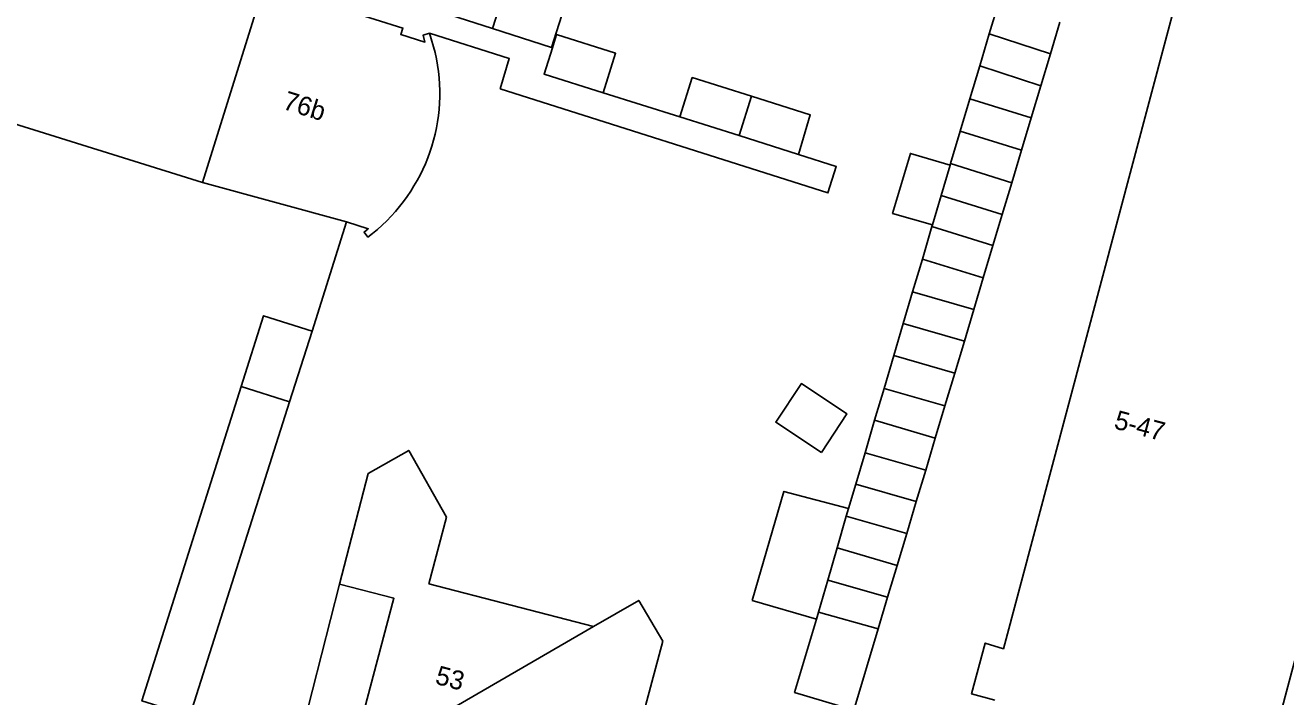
# Model space of a CAD drawing. Extents: x 132998 to 136004, y 396998 to 398512.
# Drawn here: x 133565.2 to 133631.8, y 397708.1 to 397743.6 of the extents above; entities that cross this region are included whole.
import ezdxf

# ---------------------------------------------------------------- set-up
doc = ezdxf.new("R2010")
doc.units = 0
for name, color, linetype in [('gg-afsc-erfafscheiding', 7, 'Continuous'), ('gg-afsc-hekwerk', 7, 'Continuous'), ('gg-anno-huisnummerreeks BGT', 7, 'Continuous'), ('gg-bbg-gedigitaliseerde bebouwing', 7, 'Continuous'), ('gg-bbg-gedigitaliseerde bijgebouw', 7, 'Continuous'), ('gg-bbg-hoofdgebouw', 7, 'Continuous'), ('gg-bbg-luifel en loopbrug', 7, 'Continuous'), ('gg-bbg-tussenscheiding', 7, 'Continuous')]:
    doc.layers.add(name, color=color, linetype=linetype)

msp = doc.modelspace()

# ---------------------------------------------------------------- linework, layer by layer
at = {"layer": 'gg-afsc-erfafscheiding'}
for p, q in [((133585.858, 397744.693), (133589.867, 397743.405)), ((133592.989, 397742.399), (133593.045, 397742.381)), ((133599.79, 397738.726), (133595.732, 397739.998))]:
    msp.add_line(p, q, dxfattribs=at)
for points in [[(133590.273, 397740.212), (133590.759, 397741.804), (133586.536, 397743.145)], [(133606.057, 397736.743), (133608.063, 397736.108), (133607.619, 397734.707), (133590.273, 397740.212)]]:
    msp.add_lwpolyline(points, dxfattribs=at)
at = {"layer": 'gg-afsc-hekwerk'}
msp.add_line((133579.475, 397705.003), (133581.783, 397714.022), dxfattribs=at)
at = {"layer": 'gg-bbg-gedigitaliseerde bebouwing'}
msp.add_line((133586.515, 397714.03), (133595.221, 397711.773), dxfattribs=at)
for points in [[(133628.064, 397752.503), (133616.904, 397710.604), (133615.94, 397710.903), (133615.223, 397708.215), (133616.442, 397707.892)], [(133598.889, 397711.001), (133597.615, 397713.158), (133595.221, 397711.773)]]:
    msp.add_lwpolyline(points, dxfattribs=at)
at = {"layer": 'gg-bbg-gedigitaliseerde bijgebouw'}
for p, q in [((133616.156, 397743.11), (133616.655, 397744.779)), ((133619.888, 397743.737), (133619.386, 397742.06)), ((133592.989, 397742.399), (133589.867, 397743.405)), ((133615.653, 397741.428), (133616.156, 397743.11)), ((133619.386, 397742.06), (133618.88, 397740.37)), ((133615.13, 397739.681), (133615.653, 397741.428)), ((133618.88, 397740.37), (133618.372, 397738.675)), ((133614.616, 397737.964), (133615.13, 397739.681)), ((133602.925, 397737.734), (133599.79, 397738.726)), ((133618.372, 397738.675), (133617.858, 397736.958)), ((133606.057, 397736.743), (133602.925, 397737.734)), ((133614.104, 397736.252), (133614.616, 397737.964)), ((133617.858, 397736.958), (133617.345, 397735.246)), ((133614.079, 397736.169), (133614.104, 397736.252)), ((133617.345, 397735.246), (133616.842, 397733.568)), ((133613.121, 397732.921), (133613.148, 397733.011)), ((133616.842, 397733.568), (133616.348, 397731.919)), ((133612.614, 397731.209), (133613.121, 397732.921)), ((133616.348, 397731.919), (133615.836, 397730.209)), ((133612.1, 397729.471), (133612.614, 397731.209)), ((133615.836, 397730.209), (133615.335, 397728.536)), ((133611.605, 397727.8), (133612.1, 397729.471)), ((133615.335, 397728.536), (133614.837, 397726.873)), ((133611.106, 397726.116), (133611.605, 397727.8)), ((133614.837, 397726.873), (133614.33, 397725.181)), ((133610.587, 397724.365), (133611.106, 397726.116)), ((133614.33, 397725.181), (133613.808, 397723.439)), ((133610.089, 397722.681), (133610.587, 397724.365)), ((133613.808, 397723.439), (133613.301, 397721.745)), ((133609.581, 397720.965), (133610.089, 397722.681)), ((133613.301, 397721.745), (133612.791, 397720.043)), ((133609.091, 397719.31), (133609.581, 397720.965)), ((133612.791, 397720.043), (133612.293, 397718.38)), ((133608.708, 397718.018), (133609.091, 397719.31)), ((133612.293, 397718.38), (133611.788, 397716.695)), ((133611.788, 397716.695), (133611.283, 397715.009)), ((133611.283, 397715.009), (133610.778, 397713.324)), ((133603.62, 397713.16), (133607.013, 397712.175)), ((133610.778, 397713.324), (133610.276, 397711.647))]:
    msp.add_line(p, q, dxfattribs=at)
for points in [[(133589.867, 397743.405), (133590.539, 397745.49), (133593.661, 397744.484), (133592.989, 397742.399)], [(133593.045, 397742.381), (133593.263, 397743.072), (133596.39, 397742.086), (133595.732, 397739.998)], [(133595.732, 397739.998), (133592.605, 397740.984), (133593.045, 397742.381)], [(133599.79, 397738.726), (133600.444, 397740.804), (133603.568, 397739.82)], [(133603.568, 397739.82), (133606.687, 397738.838), (133606.057, 397736.743)], [(133614.079, 397736.169), (133611.983, 397736.792), (133611.043, 397733.621), (133613.148, 397733.011)], [(133607.272, 397720.981), (133608.626, 397723.018), (133606.216, 397724.619), (133604.862, 397722.582), (133607.272, 397720.981)], [(133608.708, 397718.018), (133605.291, 397718.922), (133603.62, 397713.16)], [(133610.276, 397711.647), (133608.991, 397707.357), (133605.856, 397708.296), (133607.013, 397712.175)]]:
    msp.add_lwpolyline(points, dxfattribs=at)
at = {"layer": 'gg-bbg-hoofdgebouw'}
for p, q in [((133574.533, 397735.247), (133577.807, 397745.717)), ((133586.536, 397743.145), (133586.844, 397742.131)), ((133580.328, 397727.396), (133582.158, 397733.171))]:
    msp.add_line(p, q, dxfattribs=at)
for points in [[(133577.807, 397745.717), (133585.133, 397743.423), (133585.024, 397743.075), (133586.298, 397742.676), (133586.212, 397743.047), (133586.536, 397743.145)], [(133558.11, 397740.58), (133563.427, 397738.825), (133563.395, 397738.73), (133574.533, 397735.247)], [(133582.158, 397733.171), (133583.301, 397732.809), (133583.077, 397732.633), (133583.287, 397732.366), (133583.523, 397732.551)], [(133576.579, 397724.467), (133577.76, 397728.207), (133580.328, 397727.396)], [(133573.861, 397707.05), (133571.329, 397707.847), (133576.579, 397724.467)], [(133586.515, 397714.03), (133587.449, 397717.564), (133585.444, 397721.089), (133583.296, 397719.862), (133581.783, 397714.022)], [(133627.399, 397692.591), (133627.663, 397692.521), (133635.288, 397721.118)], [(133581.783, 397714.022), (133584.656, 397713.274), (133582.921, 397706.757)], [(133592.409, 397701.588), (133593.571, 397705.98), (133595.851, 397705.368), (133597.646, 397706.401), (133598.889, 397711.001)]]:
    msp.add_lwpolyline(points, dxfattribs=at)
msp.add_arc((133577.537, 397739.992), 9.55, 308.81576, 12.94549, dxfattribs=at)
at = {"layer": 'gg-bbg-luifel en loopbrug'}
for p, q in [((133579.139, 397723.654), (133580.328, 397727.396)), ((133579.139, 397723.654), (133576.579, 397724.467)), ((133573.861, 397707.05), (133579.139, 397723.654))]:
    msp.add_line(p, q, dxfattribs=at)
at = {"layer": 'gg-bbg-tussenscheiding'}
for p, q in [((133616.156, 397743.11), (133619.386, 397742.06)), ((133615.653, 397741.428), (133618.88, 397740.37)), ((133603.568, 397739.82), (133602.925, 397737.734)), ((133615.13, 397739.681), (133618.372, 397738.675)), ((133614.616, 397737.964), (133617.858, 397736.958)), ((133613.608, 397734.572), (133614.079, 397736.169)), ((133614.104, 397736.252), (133617.345, 397735.246)), ((133574.533, 397735.247), (133582.158, 397733.171)), ((133613.148, 397733.011), (133613.608, 397734.572)), ((133613.608, 397734.572), (133616.842, 397733.568)), ((133613.121, 397732.921), (133616.348, 397731.919)), ((133612.614, 397731.209), (133615.836, 397730.209)), ((133612.1, 397729.471), (133615.335, 397728.536)), ((133611.605, 397727.8), (133614.837, 397726.873)), ((133611.106, 397726.116), (133614.33, 397725.181)), ((133610.587, 397724.365), (133613.808, 397723.439)), ((133610.089, 397722.681), (133613.301, 397721.745)), ((133609.581, 397720.965), (133612.791, 397720.043)), ((133609.091, 397719.31), (133612.293, 397718.38)), ((133608.102, 397715.93), (133608.592, 397717.617)), ((133608.592, 397717.617), (133608.708, 397718.018)), ((133608.592, 397717.617), (133611.788, 397716.695)), ((133607.611, 397714.237), (133608.102, 397715.93)), ((133608.102, 397715.93), (133611.283, 397715.009)), ((133607.12, 397712.543), (133607.611, 397714.237)), ((133607.611, 397714.237), (133610.778, 397713.324)), ((133607.013, 397712.175), (133607.12, 397712.543)), ((133607.12, 397712.543), (133610.276, 397711.647)), ((133584.249, 397705.429), (133595.221, 397711.773))]:
    msp.add_line(p, q, dxfattribs=at)

# ---------------------------------------------------------------- texts
at = {"layer": 'gg-anno-huisnummerreeks BGT'}
for s, rotation, p in [('76b', 342.6, (133578.727, 397739.16)), ('5-47', 345.1, (133622.702, 397722.262)), ('53', 345.1, (133586.789, 397708.762))]:
    msp.add_text(s, height=1, rotation=rotation, dxfattribs=at).set_placement(p)

doc.saveas('drawing.dxf')
